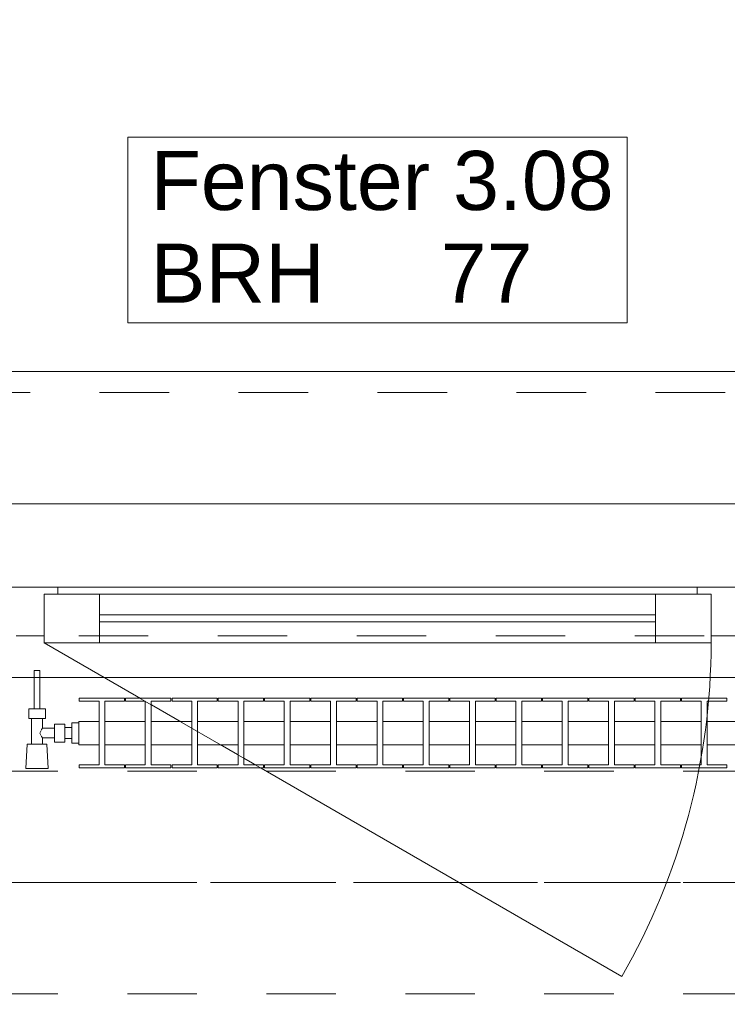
# Model space of a CAD drawing. Header units: metres. Extents: x -4 to 99, y -11 to 17.
# Tile 507 of 656: x 34.22 to 35.24, y 12.97 to 14.39. Entities that reach past the tile are written whole.
import ezdxf

# ---------------------------------------------------------------- set-up
doc = ezdxf.new("R2010")
doc.units = ezdxf.units.M
doc.header["$MEASUREMENT"] = 0
for name, pattern in [('Achse', [0.2, 0.1, -0.05, 0, -0.05]), ('Strichlinie doppelt', [0.546806, 0.264583, -0.105833, 0.070556, -0.105833]), ('Strichlinie eng', [0.115, 0.075, -0.04]), ('Untersicht', [0.1, 0.075, -0.025]), ('Wipeout_Contour', [1, 0, -1])]:
    doc.linetypes.add(name, pattern=pattern)
for name, color, linetype in [('152 - Bemaßung_ Beschriftung.Ausbau', 7, 'Continuous'), ('451 - Universal.Achsen Raster', 7, 'Continuous'), ('603 - Struktur.Bodenplatte_ Decke Roh', 7, 'Continuous'), ('604 - Struktur.Wand Aussen', 7, 'Continuous'), ('608 - Struktur.Träger', 7, 'Continuous'), ('650 - Abdeckung.Fußboden Aufbau', 7, 'Continuous'), ('801 - HKLSE.Heizung_ Klima_ Lüftung', 7, 'Continuous'), ('Neubau_653 - Abdeckung.TB Verkofferung', 7, 'Continuous')]:
    doc.layers.add(name, color=color, linetype=linetype)
doc.styles.add('ERSTELLTER_STIL_2', font='txt')
doc.dimstyles.new('ERSTELLTER_STIL__2', dxfattribs={"dimtxt": 0.1, "dimasz": 0.0532, "dimexe": 0.18, "dimexo": 0.0625, "dimgap": 0, "dimtad": 1, "dimtih": 1, "dimtoh": 1, "dimzin": 0, "dimdsep": 46, "dimtxsty": 'ERSTELLTER_STIL_2', "dimblk": 'ARROWHEAD_2', "dimblk1": 'ARROWHEAD_2', "dimblk2": 'ARROWHEAD_2', "dimcen": 0.09, "dimse1": 1, "dimse2": 1, "dimclrd": 7, "dimclre": 7, "dimclrt": 7, "dimazin": 0, "dimtfac": 1, "dimtdec": 4, "dimtmove": 0, "dimatfit": 3, "dimfxl": 1, "dimtolj": 1, "dimtzin": 0, "dimarcsym": 0})

# ---------------------------------------------------------------- blocks, each defined once
blk = doc.blocks.new('*D246')
at = {"layer": '152 - Bemaßung_ Beschriftung.Ausbau', "color": 7, "linetype": 'Continuous', "lineweight": 5}
for p, q in [((33.54, 14.8025), (33.54, 14.9075)), ((35.94, 14.8025), (35.94, 14.9075)), ((33.5602, 14.89), (33.5198, 14.82)), ((35.9602, 14.89), (35.9198, 14.82)), ((33.54, 14.855), (35.94, 14.855))]:
    blk.add_line(p, q, dxfattribs=at)
at = {"layer": '152 - Bemaßung_ Beschriftung.Ausbau', "color": 7, "lineweight": 5, "char_height": 0.1, "attachment_point": 7, "style": 'ERSTELLTER_STIL_2'}
for s, insert in [('\\A1;{\\pql;\\fArial|b0|i0|c0|p38;2,40}', (34.607, 14.875)), ('\\A1;{\\pql;\\fArial|b0|i0|c0|p38;2,01}', (34.607, 14.735))]:
    blk.add_mtext(s, dxfattribs=dict(at, insert=insert))
blk = doc.blocks.new('ARROWHEAD_2')
at = {"color": 0, "linetype": 'Continuous', "lineweight": 0}
for p, q in [((-0.378, -0.655), (0.378, 0.655)), ((0, 0), (-1, 0))]:
    blk.add_line(p, q, dxfattribs=at)
blk = doc.blocks.new('*D279')
at = {"layer": '152 - Bemaßung_ Beschriftung.Ausbau', "color": 7, "linetype": 'Continuous', "lineweight": 5}
for p, q in [((33, 15.3025), (33, 15.4075)), ((36.46, 15.3025), (36.46, 15.4075)), ((33.0202, 15.39), (32.9798, 15.32)), ((36.4802, 15.39), (36.4398, 15.32)), ((33, 15.355), (36.46, 15.355))]:
    blk.add_line(p, q, dxfattribs=at)
at = {"layer": '152 - Bemaßung_ Beschriftung.Ausbau', "color": 7, "lineweight": 5, "char_height": 0.1, "attachment_point": 7, "style": 'ERSTELLTER_STIL_2'}
for s, insert in [('\\A1;{\\pql;\\fArial|b0|i0|c0|p38;3,46}', (34.5211, 15.375)), ('\\A1;{\\pql;\\fArial|b0|i0|c0|p38;15}', (36.288, 15.375))]:
    blk.add_mtext(s, dxfattribs=dict(at, insert=insert))
blk = doc.blocks.new('*D318')
at = {"layer": '152 - Bemaßung_ Beschriftung.Ausbau', "color": 7, "linetype": 'Continuous', "lineweight": 5}
for p, q in [((33.08, 15.8025), (33.08, 15.9075)), ((36.38, 15.8025), (36.38, 15.9075)), ((33.1002, 15.89), (33.0598, 15.82)), ((36.4002, 15.89), (36.3598, 15.82)), ((33.08, 15.855), (36.38, 15.855))]:
    blk.add_line(p, q, dxfattribs=at)
at = {"layer": '152 - Bemaßung_ Beschriftung.Ausbau', "color": 7, "lineweight": 5, "insert": (34.597, 15.875), "char_height": 0.1, "attachment_point": 7, "style": 'ERSTELLTER_STIL_2'}
blk.add_mtext('\\A1;{\\pql;\\fArial|b0|i0|c0|p38;3,30}', dxfattribs=at)

msp = doc.modelspace()

# ---------------------------------------------------------------- linework, layer by layer
at = {"layer": '451 - Universal.Achsen Raster', "color": 160, "linetype": 'Strichlinie doppelt', "lineweight": 9, "true_color": 0x3232ff}
msp.add_line((64.935, 13.15), (-3.175, 13.15), dxfattribs=at)
at = {"layer": '603 - Struktur.Bodenplatte_ Decke Roh', "color": 7, "linetype": 'Continuous', "lineweight": 18, "flags": 128}
msp.add_lwpolyline([(62.275, 0.005), (62.275, 13.695), (50.78, 13.695), (50.78, 13.455), (50.78, 13), (50.84, 13), (50.84, 8.585), (49.03, 8.585), (49.03, 8.725), (47.41, 8.725), (47.41, 13), (47.48, 13), (47.48, 13.455), (47.48, 13.695), (14.78, 13.695)], dxfattribs=at)
at = {"layer": '604 - Struktur.Wand Aussen', "color": 7, "linetype": 'Continuous', "lineweight": 9}
msp.add_line((35.84, 13.885), (33.64, 13.885), dxfattribs=at)
at = {"layer": '604 - Struktur.Wand Aussen', "color": 7, "linetype": 'Strichlinie eng', "lineweight": 9}
msp.add_line((35.84, 13.855), (33.64, 13.855), dxfattribs=at)
at = {"layer": '604 - Struktur.Wand Aussen', "color": 7, "linetype": 'Continuous', "lineweight": 13}
for p, q in [((34.2, 13.575), (34.24, 13.575)), ((34.24, 13.575), (34.28, 13.575)), ((34.28, 13.575), (35.2, 13.575)), ((34.28, 13.575), (34.28, 13.565)), ((35.2, 13.565), (35.2, 13.575)), ((35.2, 13.575), (35.24, 13.575)), ((35.24, 13.575), (35.28, 13.575)), ((34.28, 13.565), (34.26, 13.565)), ((34.26, 13.565), (34.26, 13.505)), ((34.26, 13.495), (34.26, 13.565)), ((34.26, 13.565), (34.34, 13.565)), ((34.34, 13.565), (35.14, 13.565)), ((34.34, 13.565), (34.34, 13.495)), ((35.14, 13.495), (35.14, 13.565)), ((35.14, 13.565), (35.22, 13.565)), ((35.22, 13.565), (35.2, 13.565)), ((35.22, 13.505), (35.22, 13.565)), ((35.22, 13.565), (35.22, 13.495)), ((34.34, 13.535), (35.14, 13.535)), ((35.14, 13.525), (34.34, 13.525)), ((34.24, 13.505), (34.22, 13.505)), ((34.26, 13.505), (34.24, 13.505)), ((35.24, 13.505), (35.22, 13.505)), ((35.26, 13.505), (35.24, 13.505)), ((34.34, 13.495), (34.26, 13.495)), ((35.14, 13.495), (34.34, 13.495)), ((35.22, 13.495), (35.14, 13.495))]:
    msp.add_line(p, q, dxfattribs=at)
at = {"layer": '604 - Struktur.Wand Aussen', "color": 7, "linetype": 'Continuous', "lineweight": 9, "flags": 128}
msp.add_lwpolyline([(34.3806, 13.955), (35.0994, 13.955), (35.0994, 14.0886), (35.0994, 14.2221), (34.3806, 14.2221), (34.3806, 14.0886)], close=True, dxfattribs=at)
at = {"layer": '608 - Struktur.Träger', "color": 7, "linetype": 'Achse', "lineweight": 9}
msp.add_line((14.78, 13.15), (47.48, 13.15), dxfattribs=at)
at = {"layer": '608 - Struktur.Träger', "color": 7, "linetype": 'Untersicht', "lineweight": 13}
msp.add_line((14.78, 12.99), (47.48, 12.99), dxfattribs=at)
at = {"layer": '650 - Abdeckung.Fußboden Aufbau', "color": 7, "linetype": 'Continuous', "lineweight": 13, "flags": 128}
msp.add_lwpolyline([(36.46, 8.255), (36.46, 12.99), (36.37, 12.99), (36.37, 13.445), (33.09, 13.445), (33.09, 12.99), (33, 12.99), (33, 9.205)], dxfattribs=at)
at = {"layer": 'Neubau_653 - Abdeckung.TB Verkofferung', "color": 1, "linetype": 'Untersicht', "lineweight": 9}
msp.add_line((15.11, 13.505), (47.24, 13.505), dxfattribs=at)

# ---------------------------------------------------------------- texts
at = {"layer": '604 - Struktur.Wand Aussen', "color": 7, "lineweight": 9, "char_height": 0.085, "style": 'ERSTELLTER_STIL_2'}
for s, insert, attachment_point in [('\\A1;{\\pql;\\pt0;\\fArial|b0|i0|c0|p38;Fenster 3.08}', (34.4132, 14.1163), 7), ('\\A1;{\\pql;\\pt0;\\fArial|b0|i0|c0|p38;}', (34.9599, 14.0886), 1), ('\\A1;{\\pql;\\pt0;\\fArial|b0|i0|c0|p38;BRH}', (34.4132, 14.0691), 1), ('\\A1;{\\pql;\\pt0,0.05;\\fArial|b0|i0|c0|p38;77\\fArial|b0|i0|c0|p38;\\A1{\\H.66x;\\S^  ;}\\fArial|b0|i0|c0|p38;\\fArial|b0|i0|c0|p38;\\A1{\\H.66x;\\S^  ;}}', (34.8309, 14.0691), 1)]:
    msp.add_mtext(s, dxfattribs=dict(at, insert=insert, attachment_point=attachment_point))

# ---------------------------------------------------------------- dimensions: what is measured, and where the dimension line sits
at = {"layer": '152 - Bemaßung_ Beschriftung.Ausbau', "color": 7, "linetype": 'Continuous', "lineweight": 5}
dim = msp.add_linear_dim(base=(35.94, 14.855), p1=(33.54, 13.575), p2=(35.94, 13.575), dimstyle='ERSTELLTER_STIL__2', dxfattribs=at)
dim.commit()
dim.dimension.update_dxf_attribs({"geometry": '*D246', "text_midpoint": (34.7369, 14.925), "dimtype": 160})

# ---------------------------------------------------------------- next in the draw order: wipeouts: each hides what was drawn before it
at = {"color": 254, "linetype": 'Wipeout_Contour', "lineweight": 0, "ltscale": 9098.735981}
msp.add_wipeout([(34.31, 13.3817), (34.31, 13.3483), (34.3392, 13.3483), (34.3392, 13.3192), (34.3108, 13.3192), (34.3108, 13.315), (34.3758, 13.315), (34.3758, 13.3192), (34.3475, 13.3192), (34.3475, 13.3483), (34.4058, 13.3483), (34.4058, 13.3192), (34.3775, 13.3192), (34.3775, 13.315), (34.4425, 13.315), (34.4425, 13.3192), (34.4142, 13.3192), (34.4142, 13.3483), (34.4725, 13.3483), (34.4725, 13.3192), (34.4442, 13.3192), (34.4442, 13.315), (34.5092, 13.315), (34.5092, 13.3192), (34.4808, 13.3192), (34.4808, 13.3483), (34.5392, 13.3483), (34.5392, 13.3192), (34.5108, 13.3192), (34.5108, 13.315), (34.5758, 13.315), (34.5758, 13.3192), (34.5475, 13.3192), (34.5475, 13.3483), (34.6058, 13.3483), (34.6058, 13.3192), (34.5775, 13.3192), (34.5775, 13.315), (34.6425, 13.315), (34.6425, 13.3192), (34.6142, 13.3192), (34.6142, 13.3483), (34.6725, 13.3483), (34.6725, 13.3192), (34.6442, 13.3192), (34.6442, 13.315), (34.7092, 13.315), (34.7092, 13.3192), (34.6808, 13.3192), (34.6808, 13.3483), (34.7392, 13.3483), (34.7392, 13.3192), (34.7108, 13.3192), (34.7108, 13.315), (34.7758, 13.315), (34.7758, 13.3192), (34.7475, 13.3192), (34.7475, 13.3483), (34.8058, 13.3483), (34.8058, 13.3192), (34.7775, 13.3192), (34.7775, 13.315), (34.8425, 13.315), (34.8425, 13.3192), (34.8142, 13.3192), (34.8142, 13.3483), (34.8725, 13.3483), (34.8725, 13.3192), (34.8442, 13.3192), (34.8442, 13.315), (34.9092, 13.315), (34.9092, 13.3192), (34.8808, 13.3192), (34.8808, 13.3483), (34.9392, 13.3483), (34.9392, 13.3192), (34.9108, 13.3192), (34.9108, 13.315), (34.9758, 13.315), (34.9758, 13.3192), (34.9475, 13.3192), (34.9475, 13.3483), (35.0058, 13.3483), (35.0058, 13.3192), (34.9775, 13.3192), (34.9775, 13.315), (35.0425, 13.315), (35.0425, 13.3192), (35.0142, 13.3192), (35.0142, 13.3483), (35.0725, 13.3483), (35.0725, 13.3192), (35.0442, 13.3192), (35.0442, 13.315), (35.1092, 13.315), (35.1092, 13.3192), (35.0808, 13.3192), (35.0808, 13.3483), (35.1392, 13.3483), (35.1392, 13.3192), (35.1108, 13.3192), (35.1108, 13.315), (35.1758, 13.315), (35.1758, 13.3192), (35.1475, 13.3192), (35.1475, 13.3483), (35.2058, 13.3483), (35.2058, 13.3192), (35.1775, 13.3192), (35.1775, 13.315), (35.2425, 13.315), (35.2425, 13.3192), (35.2142, 13.3192), (35.2142, 13.3483), (35.2725, 13.3483), (35.2725, 13.3192), (35.2442, 13.3192), (35.2442, 13.315), (35.3092, 13.315), (35.3092, 13.3192), (35.2808, 13.3192), (35.2808, 13.3483), (35.31, 13.3483), (35.31, 13.3817), (35.2808, 13.3817), (35.2808, 13.4108), (35.3092, 13.4108), (35.3092, 13.415), (35.2442, 13.415), (35.2442, 13.4108), (35.2725, 13.4108), (35.2725, 13.3817), (35.2142, 13.3817), (35.2142, 13.4108), (35.2425, 13.4108), (35.2425, 13.415), (35.1775, 13.415), (35.1775, 13.4108), (35.2058, 13.4108), (35.2058, 13.3817), (35.1475, 13.3817), (35.1475, 13.4108), (35.1758, 13.4108), (35.1758, 13.415), (35.1108, 13.415), (35.1108, 13.4108), (35.1392, 13.4108), (35.1392, 13.3817), (35.0808, 13.3817), (35.0808, 13.4108), (35.1092, 13.4108), (35.1092, 13.415), (35.0442, 13.415), (35.0442, 13.4108), (35.0725, 13.4108), (35.0725, 13.3817), (35.0142, 13.3817), (35.0142, 13.4108), (35.0425, 13.4108), (35.0425, 13.415), (34.9775, 13.415), (34.9775, 13.4108), (35.0058, 13.4108), (35.0058, 13.3817), (34.9475, 13.3817), (34.9475, 13.4108), (34.9758, 13.4108), (34.9758, 13.415), (34.9108, 13.415), (34.9108, 13.4108), (34.9392, 13.4108), (34.9392, 13.3817), (34.8808, 13.3817), (34.8808, 13.4108), (34.9092, 13.4108), (34.9092, 13.415), (34.8442, 13.415), (34.8442, 13.4108), (34.8725, 13.4108), (34.8725, 13.3817), (34.8142, 13.3817), (34.8142, 13.4108), (34.8425, 13.4108), (34.8425, 13.415), (34.7775, 13.415), (34.7775, 13.4108), (34.8058, 13.4108), (34.8058, 13.3817), (34.7475, 13.3817), (34.7475, 13.4108), (34.7758, 13.4108), (34.7758, 13.415), (34.7108, 13.415), (34.7108, 13.4108), (34.7392, 13.4108), (34.7392, 13.3817), (34.6808, 13.3817), (34.6808, 13.4108), (34.7092, 13.4108), (34.7092, 13.415), (34.6442, 13.415), (34.6442, 13.4108), (34.6725, 13.4108), (34.6725, 13.3817), (34.6142, 13.3817), (34.6142, 13.4108), (34.6425, 13.4108), (34.6425, 13.415), (34.5775, 13.415), (34.5775, 13.4108), (34.6058, 13.4108), (34.6058, 13.3817), (34.5475, 13.3817), (34.5475, 13.4108), (34.5758, 13.4108), (34.5758, 13.415), (34.5108, 13.415), (34.5108, 13.4108), (34.5392, 13.4108), (34.5392, 13.3817), (34.4808, 13.3817), (34.4808, 13.4108), (34.5092, 13.4108), (34.5092, 13.415), (34.4442, 13.415), (34.4442, 13.4108), (34.4725, 13.4108), (34.4725, 13.3817), (34.4142, 13.3817), (34.4142, 13.4108), (34.4425, 13.4108), (34.4425, 13.415), (34.3775, 13.415), (34.3775, 13.4108), (34.4058, 13.4108), (34.4058, 13.3817), (34.3475, 13.3817), (34.3475, 13.4108), (34.3758, 13.4108), (34.3758, 13.415), (34.3108, 13.415), (34.3108, 13.4108), (34.3392, 13.4108), (34.3392, 13.3817)], dxfattribs=at).dxf.layer = '801 - HKLSE.Heizung_ Klima_ Lüftung'

# ---------------------------------------------------------------- next in the draw order: linework, layer by layer
at = {"layer": '604 - Struktur.Wand Aussen', "color": 7, "linetype": 'Continuous', "lineweight": 9}
msp.add_arc((34.26, 13.495), 0.96, 330, 0, dxfattribs=at)
at = {"layer": '801 - HKLSE.Heizung_ Klima_ Lüftung', "color": 7, "linetype": 'Continuous', "lineweight": 5}
for p, q in [((34.3758, 13.4108), (34.3758, 13.415)), ((34.3775, 13.415), (34.3775, 13.4108)), ((34.4425, 13.415), (34.3775, 13.415)), ((34.3775, 13.415), (34.3775, 13.4108)), ((34.4425, 13.4108), (34.4425, 13.415)), ((34.4425, 13.4108), (34.4425, 13.415)), ((34.5092, 13.415), (34.4442, 13.415)), ((34.4442, 13.415), (34.4442, 13.4108)), ((34.5092, 13.4108), (34.5092, 13.415)), ((34.5092, 13.4108), (34.5092, 13.415)), ((34.5758, 13.415), (34.5108, 13.415)), ((34.5108, 13.415), (34.5108, 13.4108)), ((34.5758, 13.4108), (34.5758, 13.415)), ((34.5775, 13.415), (34.5775, 13.4108)), ((34.6425, 13.415), (34.5775, 13.415)), ((34.5775, 13.415), (34.5775, 13.4108)), ((34.6425, 13.4108), (34.6425, 13.415)), ((34.6425, 13.4108), (34.6425, 13.415)), ((34.7092, 13.415), (34.6442, 13.415)), ((34.6442, 13.415), (34.6442, 13.4108)), ((34.7092, 13.4108), (34.7092, 13.415)), ((34.7108, 13.415), (34.7108, 13.4108)), ((34.7758, 13.415), (34.7108, 13.415)), ((34.7108, 13.415), (34.7108, 13.4108)), ((34.7758, 13.4108), (34.7758, 13.415)), ((34.8425, 13.415), (34.7775, 13.415)), ((34.7775, 13.415), (34.7775, 13.4108)), ((34.8425, 13.4108), (34.8425, 13.415)), ((34.8425, 13.4108), (34.8425, 13.415)), ((34.9092, 13.415), (34.8442, 13.415)), ((34.8442, 13.415), (34.8442, 13.4108)), ((34.9092, 13.4108), (34.9092, 13.415)), ((34.9092, 13.4108), (34.9092, 13.415)), ((34.9108, 13.415), (34.9108, 13.4108)), ((34.9758, 13.415), (34.9108, 13.415)), ((34.9108, 13.415), (34.9108, 13.4108)), ((34.9758, 13.4108), (34.9758, 13.415)), ((35.0425, 13.415), (34.9775, 13.415)), ((34.9775, 13.415), (34.9775, 13.4108)), ((35.0425, 13.4108), (35.0425, 13.415)), ((35.1092, 13.415), (35.0442, 13.415)), ((35.0442, 13.415), (35.0442, 13.4108)), ((35.1092, 13.4108), (35.1092, 13.415)), ((35.1092, 13.4108), (35.1092, 13.415)), ((35.1108, 13.415), (35.1108, 13.4108)), ((35.1758, 13.415), (35.1108, 13.415)), ((35.1108, 13.415), (35.1108, 13.4108)), ((35.1758, 13.4108), (35.1758, 13.415)), ((35.1775, 13.415), (35.1775, 13.4108)), ((35.2425, 13.415), (35.1775, 13.415)), ((35.1775, 13.415), (35.1775, 13.4108)), ((35.2425, 13.4108), (35.2425, 13.415)), ((35.2425, 13.4108), (35.2425, 13.415)), ((34.3392, 13.4108), (34.3392, 13.3192)), ((34.3475, 13.3192), (34.3475, 13.4108)), ((34.3475, 13.4108), (34.3758, 13.4108)), ((34.3775, 13.4108), (34.4058, 13.4108)), ((34.4058, 13.4108), (34.4058, 13.3192)), ((34.4142, 13.3192), (34.4142, 13.4108)), ((34.4142, 13.4108), (34.4425, 13.4108)), ((34.4442, 13.4108), (34.4725, 13.4108)), ((34.4725, 13.4108), (34.4725, 13.3192)), ((34.4808, 13.3192), (34.4808, 13.4108)), ((34.4808, 13.4108), (34.5092, 13.4108)), ((34.5108, 13.4108), (34.5392, 13.4108)), ((34.5392, 13.4108), (34.5392, 13.3192)), ((34.5475, 13.3192), (34.5475, 13.4108)), ((34.5475, 13.4108), (34.5758, 13.4108)), ((34.5775, 13.4108), (34.6058, 13.4108)), ((34.6058, 13.4108), (34.6058, 13.3192)), ((34.6142, 13.3192), (34.6142, 13.4108)), ((34.6142, 13.4108), (34.6425, 13.4108)), ((34.6442, 13.4108), (34.6725, 13.4108)), ((34.6725, 13.4108), (34.6725, 13.3192)), ((34.6808, 13.3192), (34.6808, 13.4108)), ((34.6808, 13.4108), (34.7092, 13.4108)), ((34.7108, 13.4108), (34.7392, 13.4108)), ((34.7392, 13.4108), (34.7392, 13.3192)), ((34.7475, 13.3192), (34.7475, 13.4108)), ((34.7475, 13.4108), (34.7758, 13.4108)), ((34.7775, 13.4108), (34.8058, 13.4108)), ((34.8058, 13.4108), (34.8058, 13.3192)), ((34.8142, 13.3192), (34.8142, 13.4108)), ((34.8142, 13.4108), (34.8425, 13.4108)), ((34.8442, 13.4108), (34.8725, 13.4108)), ((34.8725, 13.4108), (34.8725, 13.3192)), ((34.8808, 13.3192), (34.8808, 13.4108)), ((34.8808, 13.4108), (34.9092, 13.4108)), ((34.9108, 13.4108), (34.9392, 13.4108)), ((34.9392, 13.4108), (34.9392, 13.3192)), ((34.9475, 13.3192), (34.9475, 13.4108)), ((34.9475, 13.4108), (34.9758, 13.4108)), ((34.9775, 13.4108), (35.0058, 13.4108)), ((35.0058, 13.4108), (35.0058, 13.3192)), ((35.0142, 13.3192), (35.0142, 13.4108)), ((35.0142, 13.4108), (35.0425, 13.4108)), ((35.0442, 13.4108), (35.0725, 13.4108)), ((35.0725, 13.4108), (35.0725, 13.3192)), ((35.0808, 13.3192), (35.0808, 13.4108)), ((35.0808, 13.4108), (35.1092, 13.4108)), ((35.1108, 13.4108), (35.1392, 13.4108)), ((35.1392, 13.4108), (35.1392, 13.3192)), ((35.1475, 13.3192), (35.1475, 13.4108)), ((35.1475, 13.4108), (35.1758, 13.4108)), ((35.1775, 13.4108), (35.2058, 13.4108)), ((35.2058, 13.4108), (35.2058, 13.3192)), ((35.2142, 13.3192), (35.2142, 13.4108)), ((35.2142, 13.4108), (35.2425, 13.4108)), ((34.3475, 13.3817), (34.4058, 13.3817)), ((34.4142, 13.3817), (34.4725, 13.3817)), ((34.4808, 13.3817), (34.5392, 13.3817)), ((34.5475, 13.3817), (34.6058, 13.3817)), ((34.6142, 13.3817), (34.6725, 13.3817)), ((34.6808, 13.3817), (34.7392, 13.3817)), ((34.7475, 13.3817), (34.8058, 13.3817)), ((34.8142, 13.3817), (34.8725, 13.3817)), ((34.8808, 13.3817), (34.9392, 13.3817)), ((34.9475, 13.3817), (35.0058, 13.3817)), ((35.0142, 13.3817), (35.0725, 13.3817)), ((35.0808, 13.3817), (35.1392, 13.3817)), ((35.1475, 13.3817), (35.2058, 13.3817)), ((35.2142, 13.3817), (35.2725, 13.3817)), ((34.3475, 13.3483), (34.4058, 13.3483)), ((34.4142, 13.3483), (34.4725, 13.3483)), ((34.4808, 13.3483), (34.5392, 13.3483)), ((34.5475, 13.3483), (34.6058, 13.3483)), ((34.6142, 13.3483), (34.6725, 13.3483)), ((34.6808, 13.3483), (34.7392, 13.3483)), ((34.7475, 13.3483), (34.8058, 13.3483)), ((34.8142, 13.3483), (34.8725, 13.3483)), ((34.8808, 13.3483), (34.9392, 13.3483)), ((34.9475, 13.3483), (35.0058, 13.3483)), ((35.0142, 13.3483), (35.0725, 13.3483)), ((35.0808, 13.3483), (35.1392, 13.3483)), ((35.1475, 13.3483), (35.2058, 13.3483)), ((35.2142, 13.3483), (35.2725, 13.3483)), ((34.3758, 13.3192), (34.3475, 13.3192)), ((34.3758, 13.315), (34.3758, 13.3192)), ((34.3775, 13.3192), (34.3775, 13.315)), ((34.4058, 13.3192), (34.3775, 13.3192)), ((34.3775, 13.3192), (34.3775, 13.315)), ((34.4425, 13.3192), (34.4142, 13.3192)), ((34.4425, 13.315), (34.4425, 13.3192)), ((34.4425, 13.315), (34.4425, 13.3192)), ((34.4725, 13.3192), (34.4442, 13.3192)), ((34.4442, 13.3192), (34.4442, 13.315)), ((34.5092, 13.3192), (34.4808, 13.3192)), ((34.5092, 13.315), (34.5092, 13.3192)), ((34.5092, 13.315), (34.5092, 13.3192)), ((34.5392, 13.3192), (34.5108, 13.3192)), ((34.5108, 13.3192), (34.5108, 13.315)), ((34.5758, 13.3192), (34.5475, 13.3192)), ((34.5758, 13.315), (34.5758, 13.3192)), ((34.5775, 13.3192), (34.5775, 13.315)), ((34.6058, 13.3192), (34.5775, 13.3192)), ((34.5775, 13.3192), (34.5775, 13.315)), ((34.6425, 13.3192), (34.6142, 13.3192)), ((34.6425, 13.315), (34.6425, 13.3192)), ((34.6425, 13.315), (34.6425, 13.3192)), ((34.6725, 13.3192), (34.6442, 13.3192)), ((34.6442, 13.3192), (34.6442, 13.315)), ((34.7092, 13.3192), (34.6808, 13.3192)), ((34.7092, 13.315), (34.7092, 13.3192)), ((34.7108, 13.3192), (34.7108, 13.315)), ((34.7392, 13.3192), (34.7108, 13.3192)), ((34.7108, 13.3192), (34.7108, 13.315)), ((34.7758, 13.3192), (34.7475, 13.3192)), ((34.7758, 13.315), (34.7758, 13.3192)), ((34.8058, 13.3192), (34.7775, 13.3192)), ((34.7775, 13.3192), (34.7775, 13.315)), ((34.8425, 13.3192), (34.8142, 13.3192)), ((34.8425, 13.315), (34.8425, 13.3192)), ((34.8425, 13.315), (34.8425, 13.3192)), ((34.8725, 13.3192), (34.8442, 13.3192)), ((34.8442, 13.3192), (34.8442, 13.315)), ((34.9092, 13.3192), (34.8808, 13.3192)), ((34.9092, 13.315), (34.9092, 13.3192)), ((34.9092, 13.315), (34.9092, 13.3192)), ((34.9108, 13.3192), (34.9108, 13.315)), ((34.9392, 13.3192), (34.9108, 13.3192)), ((34.9108, 13.3192), (34.9108, 13.315)), ((34.9758, 13.3192), (34.9475, 13.3192)), ((34.9758, 13.315), (34.9758, 13.3192)), ((35.0058, 13.3192), (34.9775, 13.3192)), ((34.9775, 13.3192), (34.9775, 13.315)), ((35.0425, 13.3192), (35.0142, 13.3192)), ((35.0425, 13.315), (35.0425, 13.3192)), ((35.0725, 13.3192), (35.0442, 13.3192)), ((35.0442, 13.3192), (35.0442, 13.315)), ((35.1092, 13.3192), (35.0808, 13.3192)), ((35.1092, 13.315), (35.1092, 13.3192)), ((35.1092, 13.315), (35.1092, 13.3192)), ((35.1108, 13.3192), (35.1108, 13.315)), ((35.1392, 13.3192), (35.1108, 13.3192)), ((35.1108, 13.3192), (35.1108, 13.315)), ((35.1758, 13.3192), (35.1475, 13.3192)), ((35.1758, 13.315), (35.1758, 13.3192)), ((35.1775, 13.3192), (35.1775, 13.315)), ((35.2058, 13.3192), (35.1775, 13.3192)), ((35.1775, 13.3192), (35.1775, 13.315)), ((35.2425, 13.3192), (35.2142, 13.3192)), ((35.2425, 13.315), (35.2425, 13.3192)), ((35.2425, 13.315), (35.2425, 13.3192)), ((34.3775, 13.315), (34.4425, 13.315)), ((34.3775, 13.315), (34.4425, 13.315)), ((34.4442, 13.315), (34.5092, 13.315)), ((34.4442, 13.315), (34.5092, 13.315)), ((34.5108, 13.315), (34.5758, 13.315)), ((34.5108, 13.315), (34.5758, 13.315)), ((34.5775, 13.315), (34.6425, 13.315)), ((34.5775, 13.315), (34.6425, 13.315)), ((34.6442, 13.315), (34.7092, 13.315)), ((34.6442, 13.315), (34.7092, 13.315)), ((34.7108, 13.315), (34.7758, 13.315)), ((34.7108, 13.315), (34.7758, 13.315)), ((34.7775, 13.315), (34.8425, 13.315)), ((34.7775, 13.315), (34.8425, 13.315)), ((34.8442, 13.315), (34.9092, 13.315)), ((34.8442, 13.315), (34.9092, 13.315)), ((34.9108, 13.315), (34.9758, 13.315)), ((34.9108, 13.315), (34.9758, 13.315)), ((34.9775, 13.315), (35.0425, 13.315)), ((34.9775, 13.315), (35.0425, 13.315)), ((35.0442, 13.315), (35.1092, 13.315)), ((35.0442, 13.315), (35.1092, 13.315)), ((35.1108, 13.315), (35.1758, 13.315)), ((35.1108, 13.315), (35.1758, 13.315)), ((35.1775, 13.315), (35.2425, 13.315)), ((35.1775, 13.315), (35.2425, 13.315))]:
    msp.add_line(p, q, dxfattribs=at)

# ---------------------------------------------------------------- next in the draw order: wipeouts: each hides what was drawn before it
at = {"color": 254, "linetype": 'Wipeout_Contour', "lineweight": 0, "ltscale": 1177.484433}
msp.add_wipeout([(34.31, 13.3503), (34.31, 13.3797), (34.3, 13.3797), (34.3, 13.373), (34.29, 13.373), (34.29, 13.378), (34.275, 13.378), (34.275, 13.372), (34.258, 13.372), (34.258, 13.386), (34.262, 13.386), (34.262, 13.4), (34.254, 13.4), (34.254, 13.455), (34.246, 13.455), (34.246, 13.4), (34.238, 13.4), (34.238, 13.386), (34.242, 13.386), (34.242, 13.349), (34.236, 13.349), (34.234, 13.314), (34.266, 13.314), (34.264, 13.349), (34.258, 13.349), (34.258, 13.358), (34.275, 13.358), (34.275, 13.352), (34.29, 13.352), (34.29, 13.357), (34.3, 13.357), (34.3, 13.3503)], dxfattribs=at).dxf.layer = '801 - HKLSE.Heizung_ Klima_ Lüftung'

# ---------------------------------------------------------------- next in the draw order: linework, layer by layer
at = {"layer": '604 - Struktur.Wand Aussen', "color": 7, "linetype": 'Continuous', "lineweight": 9}
for p, q in [((34.26, 13.495), (35.0914, 13.015)), ((35.93, 13.445), (33.55, 13.445))]:
    msp.add_line(p, q, dxfattribs=at)
at = {"layer": '604 - Struktur.Wand Aussen', "color": 7, "linetype": 'Strichlinie eng', "lineweight": 9}
msp.add_line((35.93, 13.445), (33.55, 13.445), dxfattribs=at)
at = {"layer": '608 - Struktur.Träger', "color": 7, "linetype": 'Untersicht', "lineweight": 13}
msp.add_line((14.78, 13.31), (47.48, 13.31), dxfattribs=at)
at = {"layer": '801 - HKLSE.Heizung_ Klima_ Lüftung', "color": 7, "linetype": 'Continuous', "lineweight": 5}
for p, q in [((34.2472, 13.455), (34.246, 13.455)), ((34.246, 13.455), (34.246, 13.4)), ((34.25, 13.455), (34.2472, 13.455)), ((34.2528, 13.455), (34.25, 13.455)), ((34.254, 13.455), (34.2528, 13.455)), ((34.254, 13.455), (34.254, 13.4)), ((34.3108, 13.415), (34.3108, 13.4108)), ((34.3758, 13.415), (34.3108, 13.415)), ((34.3108, 13.415), (34.3108, 13.4108)), ((34.3108, 13.4108), (34.3392, 13.4108)), ((34.244, 13.4), (34.238, 13.4)), ((34.238, 13.4), (34.238, 13.386)), ((34.244, 13.386), (34.238, 13.386)), ((34.242, 13.386), (34.242, 13.349)), ((34.256, 13.4), (34.244, 13.4)), ((34.256, 13.386), (34.244, 13.386)), ((34.2472, 13.4), (34.246, 13.4)), ((34.25, 13.4), (34.2472, 13.4)), ((34.2528, 13.4), (34.25, 13.4)), ((34.254, 13.4), (34.2528, 13.4)), ((34.262, 13.4), (34.256, 13.4)), ((34.262, 13.386), (34.256, 13.386)), ((34.258, 13.386), (34.258, 13.372)), ((34.262, 13.4), (34.262, 13.386)), ((34.258, 13.372), (34.2563, 13.3699)), ((34.258, 13.372), (34.275, 13.372)), ((34.275, 13.378), (34.275, 13.3715)), ((34.275, 13.378), (34.29, 13.378)), ((34.29, 13.378), (34.29, 13.3715)), ((34.29, 13.373), (34.3, 13.373)), ((34.3, 13.3797), (34.3, 13.365)), ((34.3, 13.3797), (34.31, 13.3797)), ((34.3, 13.3797), (34.3, 13.365)), ((34.3, 13.3797), (34.31, 13.3797)), ((34.3, 13.373), (34.3, 13.3707)), ((34.31, 13.3817), (34.31, 13.3768)), ((34.31, 13.3817), (34.3392, 13.3817)), ((34.31, 13.3768), (34.31, 13.365)), ((34.2553, 13.3679), (34.2539, 13.365)), ((34.2539, 13.365), (34.2553, 13.3621)), ((34.2563, 13.3699), (34.2558, 13.3689)), ((34.2558, 13.3611), (34.2563, 13.3601)), ((34.2563, 13.3601), (34.258, 13.358)), ((34.258, 13.358), (34.258, 13.349)), ((34.258, 13.358), (34.275, 13.358)), ((34.275, 13.3715), (34.275, 13.3585)), ((34.275, 13.3585), (34.275, 13.352)), ((34.29, 13.3715), (34.29, 13.3585)), ((34.29, 13.3585), (34.29, 13.352)), ((34.3, 13.3707), (34.3, 13.365)), ((34.3, 13.365), (34.3, 13.3503)), ((34.3, 13.365), (34.3, 13.3503)), ((34.3, 13.365), (34.3, 13.3593)), ((34.3, 13.3593), (34.3, 13.357)), ((34.31, 13.365), (34.31, 13.3532)), ((34.236, 13.349), (34.234, 13.314)), ((34.2401, 13.349), (34.236, 13.349)), ((34.25, 13.349), (34.2401, 13.349)), ((34.2599, 13.349), (34.25, 13.349)), ((34.264, 13.349), (34.2599, 13.349)), ((34.264, 13.349), (34.266, 13.314)), ((34.275, 13.352), (34.29, 13.352)), ((34.29, 13.357), (34.3, 13.357)), ((34.3, 13.3503), (34.31, 13.3503)), ((34.3, 13.3503), (34.31, 13.3503)), ((34.3, 13.3503), (34.31, 13.3503)), ((34.3, 13.3503), (34.31, 13.3503)), ((34.31, 13.3532), (34.31, 13.3483)), ((34.31, 13.3483), (34.3392, 13.3483)), ((34.3108, 13.3192), (34.3108, 13.315)), ((34.3392, 13.3192), (34.3108, 13.3192)), ((34.3108, 13.3192), (34.3108, 13.315)), ((34.2387, 13.314), (34.234, 13.314)), ((34.234, 13.314), (34.2387, 13.314)), ((34.25, 13.314), (34.2387, 13.314)), ((34.2387, 13.314), (34.25, 13.314)), ((34.2613, 13.314), (34.25, 13.314)), ((34.25, 13.314), (34.2613, 13.314)), ((34.2613, 13.314), (34.266, 13.314)), ((34.266, 13.314), (34.2613, 13.314)), ((34.3108, 13.315), (34.3758, 13.315)), ((34.3108, 13.315), (34.3758, 13.315))]:
    msp.add_line(p, q, dxfattribs=at)

# ---------------------------------------------------------------- next in the draw order: dimensions: what is measured, and where the dimension line sits
at = {"layer": '152 - Bemaßung_ Beschriftung.Ausbau', "color": 7, "linetype": 'Continuous', "lineweight": 5}
for base, p1, p2, picture, middle in [((36.38, 15.855), (33.08, 13), (36.38, 13), '*D318', (34.7268, 15.925)), ((36.46, 15.355), (33, 10.75), (36.46, 10.6275), '*D279', (34.651, 15.425))]:
    dim = msp.add_linear_dim(base=base, p1=p1, p2=p2, dimstyle='ERSTELLTER_STIL__2', dxfattribs=at)
    dim.commit()
    dim.dimension.update_dxf_attribs({"geometry": picture, "text_midpoint": middle, "dimtype": 160})

doc.saveas('drawing.dxf')
